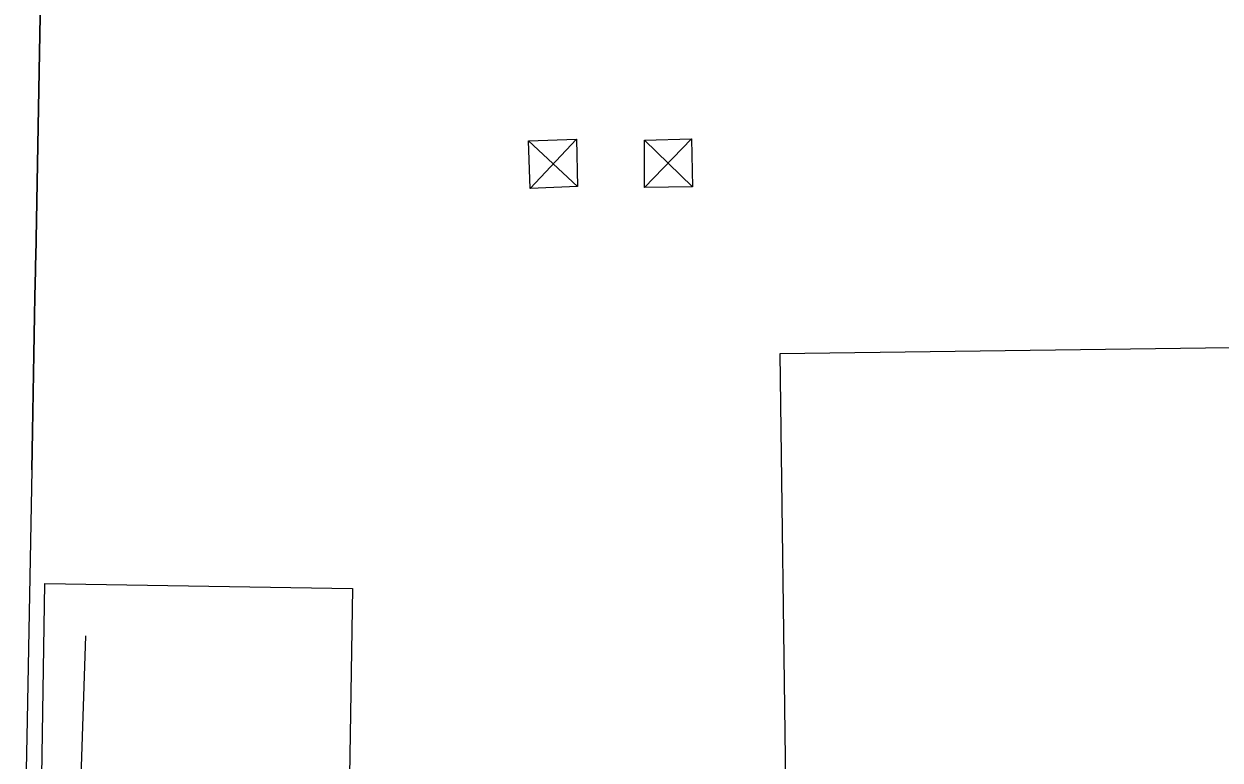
# Model space of a CAD drawing. Extents: x -25029 to 2274964, y -81170 to 687028.
# Drawn here: x -7533 to -6912, y -65828 to -65446 of the extents above; entities that cross this region are included whole.
import ezdxf

# ---------------------------------------------------------------- set-up
doc = ezdxf.new("R2010")
doc.units = 0
for name, color, linetype in [('BLDG', 7, 'Continuous'), ('DV_X_Corp_Line', 7, 'Continuous'), ('TRANSPWRLN', 7, 'Continuous')]:
    doc.layers.add(name, color=color, linetype=linetype)

msp = doc.modelspace()

# ---------------------------------------------------------------- linework, layer by layer
at = {"layer": 'BLDG'}
for points in [[(-7137.88, -65839.52), (-7017.39, -65837.93), (-7016.52, -65903.92), (-6834.64, -65901.52), (-6835.66, -65824.24), (-6848.94, -65824.41), (-6850.56, -65701.4), (-6866.77, -65701.62), (-6867.93, -65613.32), (-7140.82, -65616.92)], [(-7362.65, -65738.59), (-7365.24, -65900.65), (-7330.85, -65901.2), (-7331.45, -65938.87), (-7525.36, -65935.77), (-7522.16, -65736.04)]]:
    msp.add_lwpolyline(points, close=True, dxfattribs=at)
at = {"layer": 'DV_X_Corp_Line'}
for p, q in [((-7521.3, -65267.18), (-7525.85, -65508.63)), ((-7521.3, -65267.18), (-7525.85, -65508.63)), ((-7525.85, -65508.63), (-7521.3, -65267.18)), ((-7525.85, -65508.63), (-7521.3, -65267.18)), ((-7525.85, -65508.63), (-7526.95, -65567.13)), ((-7525.85, -65508.63), (-7526.95, -65567.13)), ((-7526.95, -65567.13), (-7525.85, -65508.63)), ((-7526.95, -65567.13), (-7525.85, -65508.63)), ((-7527, -65569.72), (-7527.07, -65573.75)), ((-7527, -65569.72), (-7527.07, -65573.75)), ((-7527.07, -65573.75), (-7527, -65569.72)), ((-7527.07, -65573.75), (-7527, -65569.72)), ((-7526.95, -65567.13), (-7527, -65569.72)), ((-7526.95, -65567.13), (-7527, -65569.72)), ((-7527, -65569.72), (-7526.95, -65567.13)), ((-7527, -65569.72), (-7526.95, -65567.13)), ((-7527.07, -65573.75), (-7527.33, -65587.12)), ((-7527.07, -65573.75), (-7527.33, -65587.12)), ((-7527.33, -65587.12), (-7527.07, -65573.75)), ((-7527.33, -65587.12), (-7527.07, -65573.75)), ((-7527.33, -65587.12), (-7527.52, -65597.12)), ((-7527.33, -65587.12), (-7527.52, -65597.12)), ((-7527.52, -65597.12), (-7527.33, -65587.12)), ((-7527.52, -65597.12), (-7527.33, -65587.12)), ((-7527.52, -65597.12), (-7527.89, -65617.12)), ((-7527.52, -65597.12), (-7527.89, -65617.12)), ((-7527.89, -65617.12), (-7527.52, -65597.12)), ((-7527.89, -65617.12), (-7527.52, -65597.12)), ((-7527.89, -65617.12), (-7528.08, -65627.12)), ((-7527.89, -65617.12), (-7528.08, -65627.12)), ((-7528.08, -65627.12), (-7527.89, -65617.12)), ((-7528.08, -65627.12), (-7527.89, -65617.12)), ((-7528.08, -65627.12), (-7528.46, -65647.11)), ((-7528.08, -65627.12), (-7528.46, -65647.11)), ((-7528.46, -65647.11), (-7528.08, -65627.12)), ((-7528.46, -65647.11), (-7528.08, -65627.12)), ((-7528.46, -65647.11), (-7528.65, -65657.11)), ((-7528.46, -65647.11), (-7528.65, -65657.11)), ((-7528.65, -65657.11), (-7528.46, -65647.11)), ((-7528.65, -65657.11), (-7528.46, -65647.11)), ((-7528.65, -65657.11), (-7529.02, -65677.11)), ((-7528.65, -65657.11), (-7529.02, -65677.11)), ((-7529.02, -65677.11), (-7528.65, -65657.11)), ((-7529.02, -65677.11), (-7528.65, -65657.11)), ((-7529.02, -65677.11), (-7531.46, -65806.7)), ((-7501.07, -65763.18), (-7517.55, -66253.54)), ((-7531.46, -65806.7), (-7533.08, -65892.28))]:
    msp.add_line(p, q, dxfattribs=at)
at = {"layer": 'TRANSPWRLN'}
for p, q in [((-7271.27, -65506.41), (-7245.93, -65530.17)), ((-7246.47, -65505.61), (-7270.47, -65531.21)), ((-7186.24, -65530.22), (-7211.19, -65506.07)), ((-7211.04, -65530.62), (-7186.64, -65505.42))]:
    msp.add_line(p, q, dxfattribs=at)
for points in [[(-7246.47, -65505.61), (-7245.93, -65530.17), (-7270.47, -65531.21), (-7271.27, -65506.41), (-7246.47, -65505.61)], [(-7211.04, -65530.62), (-7211.19, -65506.07), (-7186.64, -65505.42), (-7186.24, -65530.22), (-7211.04, -65530.62)]]:
    msp.add_lwpolyline(points, dxfattribs=at)

doc.saveas('drawing.dxf')
